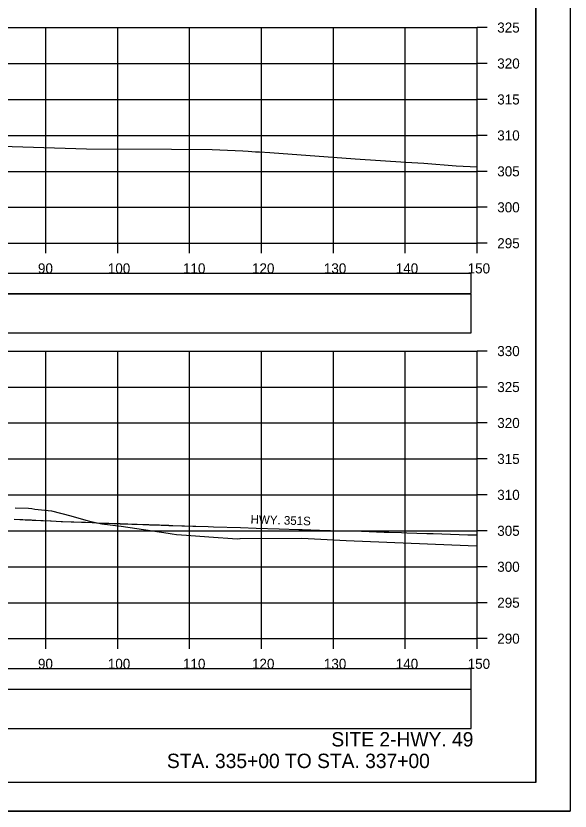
# Model space of a CAD drawing. Extents: x 1368122 to 1710785, y 373130 to 557566.
# Drawn here: x 1370774.8 to 1370851.9, y 373343.7 to 373454.3 of the extents above; entities that cross this region are included whole.
import ezdxf

# ---------------------------------------------------------------- set-up
doc = ezdxf.new("R2010")
doc.units = 0
for name, color, linetype in [('R_Axis', 7, 'Continuous'), ('R_Axis Annot', 7, 'Continuous'), ('R_Border', 7, 'Continuous'), ('R_Draft', 7, 'Continuous'), ('R_Exist Surface', 7, 'Continuous'), ('R_Fin Surface', 7, 'Continuous'), ('R_Grid', 7, 'Continuous'), ('R_No Plot', 7, 'Continuous')]:
    doc.layers.add(name, color=color, linetype=linetype)

msp = doc.modelspace()

# ---------------------------------------------------------------- linework, layer by layer
for points in [[(1370539.77, 373415.64), (1370838.07, 373415.64), (1370838.07, 373418.46), (1370539.77, 373418.46)], [(1370539.77, 373410.17), (1370838.07, 373410.17), (1370838.07, 373415.58), (1370539.77, 373415.58)], [(1370539.77, 373360.64), (1370838.07, 373360.64), (1370838.07, 373363.46), (1370539.77, 373363.46)], [(1370539.77, 373355.17), (1370838.07, 373355.17), (1370838.07, 373360.58), (1370539.77, 373360.58)]]:
    msp.add_lwpolyline(points, close=True)
at = {"layer": 'R_Axis'}
for p, q in [((1370838.92, 373422.65), (1370838.92, 373452.65)), ((1370840.32, 373452.65), (1370838.92, 373452.65)), ((1370840.32, 373447.65), (1370838.92, 373447.65)), ((1370840.32, 373442.65), (1370838.92, 373442.65)), ((1370840.32, 373437.65), (1370838.92, 373437.65)), ((1370840.32, 373432.65), (1370838.92, 373432.65)), ((1370840.32, 373427.65), (1370838.92, 373427.65)), ((1370538.92, 373422.65), (1370838.92, 373422.65)), ((1370778.92, 373421.25), (1370778.92, 373422.65)), ((1370788.92, 373421.25), (1370788.92, 373422.65)), ((1370798.92, 373421.25), (1370798.92, 373422.65)), ((1370808.92, 373421.25), (1370808.92, 373422.65)), ((1370818.92, 373421.25), (1370818.92, 373422.65)), ((1370828.92, 373421.25), (1370828.92, 373422.65)), ((1370838.92, 373421.25), (1370838.92, 373422.65)), ((1370840.32, 373422.65), (1370838.92, 373422.65)), ((1370838.92, 373367.65), (1370838.92, 373407.65)), ((1370840.32, 373407.65), (1370838.92, 373407.65)), ((1370840.32, 373402.65), (1370838.92, 373402.65)), ((1370840.32, 373397.65), (1370838.92, 373397.65)), ((1370840.32, 373392.65), (1370838.92, 373392.65)), ((1370840.32, 373387.65), (1370838.92, 373387.65)), ((1370840.32, 373382.65), (1370838.92, 373382.65)), ((1370840.32, 373377.65), (1370838.92, 373377.65)), ((1370840.32, 373372.65), (1370838.92, 373372.65)), ((1370538.92, 373367.65), (1370838.92, 373367.65)), ((1370778.92, 373366.25), (1370778.92, 373367.65)), ((1370788.92, 373366.25), (1370788.92, 373367.65)), ((1370798.92, 373366.25), (1370798.92, 373367.65)), ((1370808.92, 373366.25), (1370808.92, 373367.65)), ((1370818.92, 373366.25), (1370818.92, 373367.65)), ((1370828.92, 373366.25), (1370828.92, 373367.65)), ((1370838.92, 373366.25), (1370838.92, 373367.65)), ((1370840.32, 373367.65), (1370838.92, 373367.65))]:
    msp.add_line(p, q, dxfattribs=at)
at = {"layer": 'R_Border'}
for q in [(1370847.1, 373553.11), (1370530.92, 373347.65)]:
    msp.add_line((1370847.1, 373347.65), q, dxfattribs=at)
at = {"layer": 'R_Exist Surface'}
for points in [[(1370771.21, 373436.18), (1370784.56, 373435.76), (1370796.41, 373435.73), (1370802.05, 373435.67), (1370806.33, 373435.49), (1370807.06, 373435.46), (1370808.08, 373435.38), (1370808.66, 373435.36), (1370810.09, 373435.26), (1370821.96, 373434.37), (1370829, 373433.93), (1370831.49, 373433.79), (1370836.01, 373433.4), (1370838.92, 373433.26)], [(1370774.67, 373385.83), (1370776.5, 373385.79), (1370776.97, 373385.75), (1370777.38, 373385.68), (1370779.71, 373385.43), (1370782.41, 373384.75), (1370783.52, 373384.42), (1370785, 373384), (1370786.71, 373383.6), (1370789.41, 373383.31), (1370795.94, 373382.3), (1370796.49, 373382.23), (1370797.1, 373382.13), (1370798.5, 373382.03), (1370801.61, 373381.83), (1370805.52, 373381.53), (1370805.89, 373381.58), (1370805.94, 373381.58), (1370814.53, 373381.62), (1370820.71, 373381.3), (1370837.66, 373380.63), (1370838.92, 373380.58)]]:
    msp.add_lwpolyline(points, dxfattribs=at)
at = {"layer": 'R_Fin Surface'}
msp.add_lwpolyline([(1370774.54, 373384.28), (1370775.33, 373384.24), (1370775.63, 373384.22), (1370775.73, 373384.22), (1370776.06, 373384.2), (1370776.77, 373384.16), (1370776.88, 373384.16), (1370777.01, 373384.15), (1370777.52, 373384.13), (1370778.22, 373384.09), (1370778.29, 373384.09), (1370778.31, 373384.09), (1370778.38, 373384.08), (1370778.56, 373384.08), (1370779.57, 373384.03), (1370779.64, 373384.02), (1370779.64, 373384.02), (1370779.64, 373384.02), (1370779.69, 373384.02), (1370779.69, 373384.02), (1370779.69, 373384.02), (1370781.04, 373383.96), (1370781.05, 373383.96), (1370781.24, 373383.96), (1370781.24, 373383.96), (1370781.26, 373383.96), (1370782.46, 373383.91), (1370782.47, 373383.91), (1370782.79, 373383.89), (1370782.82, 373383.89), (1370782.83, 373383.89), (1370782.83, 373383.89), (1370783.9, 373383.85), (1370783.94, 373383.85), (1370784.22, 373383.84), (1370784.22, 373383.84), (1370784.4, 373383.83), (1370784.45, 373383.83), (1370785.39, 373383.79), (1370785.4, 373383.79), (1370785.97, 373383.77), (1370786.04, 373383.76), (1370786.85, 373383.73), (1370786.88, 373383.73), (1370787.13, 373383.72), (1370787.21, 373383.72), (1370787.63, 373383.7), (1370787.65, 373383.7), (1370787.67, 373383.7), (1370788.36, 373383.68), (1370788.45, 373383.68), (1370789.22, 373383.65), (1370789.28, 373383.64), (1370789.36, 373383.64), (1370789.94, 373383.62), (1370789.97, 373383.62), (1370790.03, 373383.62), (1370790.26, 373383.61), (1370790.31, 373383.61), (1370790.89, 373383.59), (1370790.98, 373383.58), (1370791.45, 373383.57), (1370791.56, 373383.56), (1370791.64, 373383.56), (1370792.43, 373383.53), (1370792.44, 373383.53), (1370792.47, 373383.53), (1370792.64, 373383.53), (1370792.74, 373383.52), (1370793.1, 373383.51), (1370793.19, 373383.51), (1370793.33, 373383.5), (1370794.36, 373383.47), (1370794.39, 373383.47), (1370794.47, 373383.47), (1370794.74, 373383.46), (1370794.96, 373383.45), (1370795.97, 373383.42), (1370796.04, 373383.41), (1370796.29, 373383.41), (1370796.55, 373383.4), (1370796.61, 373383.4), (1370797.84, 373383.36), (1370798.21, 373383.35), (1370799.39, 373383.31), (1370799.81, 373383.3), (1370799.81, 373383.3), (1370799.81, 373383.3), (1370801.52, 373383.24), (1370802.23, 373383.22), (1370805.99, 373383.1), (1370808.18, 373383.03), (1370811.38, 373382.93), (1370814.12, 373382.85), (1370814.34, 373382.84), (1370814.58, 373382.83), (1370816.99, 373382.76), (1370820.06, 373382.66), (1370820.5, 373382.65), (1370821.24, 373382.63), (1370822.83, 373382.58), (1370826, 373382.48), (1370826.63, 373382.46), (1370828.38, 373382.4), (1370829.15, 373382.38), (1370831.94, 373382.29), (1370832.8, 373382.26), (1370837.65, 373382.11), (1370837.67, 373382.11), (1370837.77, 373382.11), (1370837.98, 373382.1), (1370837.99, 373382.1), (1370838.92, 373382.07)], dxfattribs=at)
at = {"layer": 'R_Grid'}
for p, q in [((1370538.92, 373452.65), (1370838.92, 373452.65)), ((1370778.92, 373422.65), (1370778.92, 373452.65)), ((1370788.92, 373422.65), (1370788.92, 373452.65)), ((1370798.92, 373422.65), (1370798.92, 373452.65)), ((1370808.92, 373422.65), (1370808.92, 373452.65)), ((1370818.92, 373422.65), (1370818.92, 373452.65)), ((1370828.92, 373422.65), (1370828.92, 373452.65)), ((1370838.92, 373422.65), (1370838.92, 373452.65)), ((1370538.92, 373447.65), (1370838.92, 373447.65)), ((1370538.92, 373442.65), (1370838.92, 373442.65)), ((1370538.92, 373437.65), (1370838.92, 373437.65)), ((1370538.92, 373432.65), (1370838.92, 373432.65)), ((1370538.92, 373427.65), (1370838.92, 373427.65)), ((1370538.92, 373422.65), (1370838.92, 373422.65)), ((1370538.92, 373407.65), (1370838.92, 373407.65)), ((1370778.92, 373367.65), (1370778.92, 373407.65)), ((1370788.92, 373367.65), (1370788.92, 373407.65)), ((1370798.92, 373367.65), (1370798.92, 373407.65)), ((1370808.92, 373367.65), (1370808.92, 373407.65)), ((1370818.92, 373367.65), (1370818.92, 373407.65)), ((1370828.92, 373367.65), (1370828.92, 373407.65)), ((1370838.92, 373367.65), (1370838.92, 373407.65)), ((1370538.92, 373402.65), (1370838.92, 373402.65)), ((1370538.92, 373397.65), (1370838.92, 373397.65)), ((1370538.92, 373392.65), (1370838.92, 373392.65)), ((1370538.92, 373387.65), (1370838.92, 373387.65)), ((1370538.92, 373382.65), (1370838.92, 373382.65)), ((1370538.92, 373377.65), (1370838.92, 373377.65)), ((1370538.92, 373372.65), (1370838.92, 373372.65)), ((1370538.92, 373367.65), (1370838.92, 373367.65))]:
    msp.add_line(p, q, dxfattribs=at)
at = {"layer": 'R_No Plot'}
msp.add_line((1370518.52, 373343.67), (1370851.85, 373343.67), dxfattribs=at)
for points in [[(1370518.51, 373557), (1370851.85, 373557), (1370851.85, 373343.66), (1370518.51, 373343.66)], [(1370764.84, 373553.11), (1370784.46, 373553.11), (1370784.46, 373543.23), (1370800.57, 373543.23), (1370823.77, 373543.23), (1370823.89, 373515.07), (1370847.1, 373515.07), (1370847.1, 373347.65), (1370530.92, 373347.65), (1370530.92, 373553.11)]]:
    msp.add_lwpolyline(points, close=True, dxfattribs=at)

# ---------------------------------------------------------------- texts
at = {"layer": 'R_Axis Annot'}
for s, p in [('325', (1370841.72, 373451.95)), ('320', (1370841.72, 373446.95)), ('315', (1370841.72, 373441.95)), ('310', (1370841.72, 373436.95)), ('305', (1370841.72, 373431.95)), ('300', (1370841.72, 373426.95)), ('295', (1370841.72, 373421.95)), ('90', (1370777.83, 373418.45)), ('100', (1370787.55, 373418.45)), ('110', (1370798, 373418.45)), ('120', (1370807.6, 373418.45)), ('130', (1370817.6, 373418.45)), ('140', (1370827.6, 373418.45)), ('150', (1370837.6, 373418.45)), ('330', (1370841.72, 373406.95)), ('325', (1370841.72, 373401.95)), ('320', (1370841.72, 373396.95)), ('315', (1370841.72, 373391.95)), ('310', (1370841.72, 373386.95)), ('305', (1370841.72, 373381.95)), ('300', (1370841.72, 373376.95)), ('295', (1370841.72, 373371.95)), ('290', (1370841.72, 373366.95)), ('90', (1370777.83, 373363.45)), ('100', (1370787.55, 373363.45)), ('110', (1370798, 373363.45)), ('120', (1370807.6, 373363.45)), ('130', (1370817.6, 373363.45)), ('140', (1370827.6, 373363.45)), ('150', (1370837.6, 373363.45))]:
    msp.add_text(s, height=1.4, dxfattribs=at).set_placement(p)
at = {"layer": 'R_Draft'}
for s, p in [('SITE 2-HWY. 49', (1370818.64, 373352.65)), ('STA. 335+00 TO STA. 337+00', (1370795.77, 373349.65))]:
    msp.add_text(s, height=2, dxfattribs=at).set_placement(p)
at = {"layer": 'R_Fin Surface'}
msp.add_text('HWY. 351S', height=1.2, rotation=358.2093, dxfattribs=at).set_placement((1370807.39, 373383.66))

doc.saveas('drawing.dxf')
